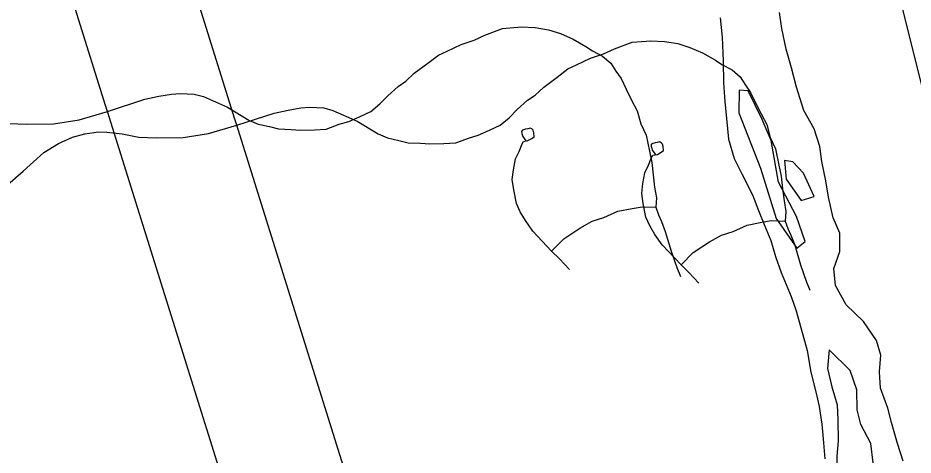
# Model space of a CAD drawing. Extents: x -38.2 to 41.9, y -4 to 24.9.
# Drawn here: x 4.6 to 5.198, y 15.509 to 15.801 of the extents above; entities that cross this region are included whole.
import ezdxf

# ---------------------------------------------------------------- set-up
doc = ezdxf.new("R2010")
doc.units = 0
for name, color, linetype in [('GM_X_City_Street', 7, 'Continuous'), ('GM_X_Interchange_Ramps', 7, 'Continuous'), ('GM_X_Interstate_Location', 7, 'Continuous'), ('GM_X_Major_River', 7, 'Continuous'), ('GM_X_State_Route', 7, 'Continuous')]:
    doc.layers.add(name, color=color, linetype=linetype)

msp = doc.modelspace()

# ---------------------------------------------------------------- linework, layer by layer
at = {"layer": 'GM_X_City_Street'}
for points in [[(4.66, 15.73897), (4.68494, 15.74708), (4.69436, 15.74907), (4.70285, 15.75044), (4.70871, 15.75096), (4.71807, 15.75048), (4.72422, 15.74886), (4.74035, 15.74174), (4.75449, 15.73314), (4.76076, 15.73047), (4.76828, 15.72881), (4.77446, 15.72727), (4.78283, 15.72697), (4.78911, 15.72654), (4.79838, 15.72666), (4.8063, 15.72708), (4.81495, 15.73035), (4.82125, 15.73218), (4.82893, 15.73558), (4.83605, 15.73895), (4.84209, 15.74394), (4.84735, 15.74946), (4.85424, 15.75562), (4.85946, 15.75908), (4.8651, 15.76443), (4.87405, 15.77108), (4.88119, 15.77651), (4.88703, 15.77925), (4.89635, 15.78367), (4.90502, 15.78656), (4.91233, 15.78995), (4.92411, 15.79431), (4.93672, 15.79535), (4.94584, 15.7949), (4.95467, 15.7935), (4.96283, 15.79093), (4.97126, 15.78726), (4.97981, 15.78229), (4.9842, 15.77953), (4.99092, 15.77595), (4.99641, 15.77119), (4.99987, 15.76576), (5.00329, 15.76089), (5.0067, 15.75378), (5.01031, 15.74648), (5.01408, 15.73939), (5.01648, 15.73072), (5.01993, 15.72305), (5.0223, 15.71232), (5.02383, 15.70491), (5.02468, 15.69654), (5.02571, 15.68836), (5.02683, 15.68131), (5.02639, 15.67493), (5.02831, 15.66998), (5.03018, 15.6654), (5.03279, 15.6588), (5.03667, 15.64572), (5.04057, 15.6347), (5.04295, 15.62866)], [(4.59449, 15.7309), (4.6062, 15.73044), (4.62408, 15.73075), (4.64119, 15.73337), (4.66, 15.73897)], [(4.9687, 15.63333), (4.96207, 15.64046), (4.95687, 15.64567), (4.94431, 15.65899), (4.93939, 15.66602), (4.9359, 15.67183), (4.93337, 15.67749), (4.93152, 15.68656), (4.93059, 15.69343), (4.9314, 15.70002), (4.93272, 15.70721), (4.93516, 15.7122), (4.93722, 15.71736), (4.93804, 15.7189), (4.94103, 15.71943), (4.94357, 15.72088), (4.94518, 15.72208), (4.94497, 15.72469), (4.94447, 15.72634), (4.94363, 15.72724), (4.94246, 15.72774), (4.94098, 15.72728), (4.93947, 15.72721), (4.93744, 15.72654), (4.93675, 15.72557), (4.93705, 15.72427), (4.93759, 15.72224), (4.93971, 15.71936)], [(4.95687, 15.64567), (4.96498, 15.65391), (4.97578, 15.66103), (4.98395, 15.66557), (4.99171, 15.66804), (5.00103, 15.67228), (5.01073, 15.6741), (5.01728, 15.67519), (5.02639, 15.67493)]]:
    msp.add_lwpolyline(points, dxfattribs=at)
at = {"layer": 'GM_X_Interchange_Ramps'}
msp.add_lwpolyline([(4.84959, 15.39878), (4.83437, 15.4491), (4.74647, 15.72978), (4.74525, 15.73369), (4.5563, 16.33706)], dxfattribs=at)
at = {"layer": 'GM_X_Interstate_Location'}
for points in [[(4.74647, 15.72978), (4.77141, 15.73789), (4.78084, 15.73988), (4.78932, 15.74125), (4.79519, 15.74177), (4.80455, 15.74129), (4.81069, 15.73968), (4.82683, 15.73255), (4.84097, 15.72395), (4.84724, 15.72128), (4.85476, 15.71962), (4.86094, 15.71808), (4.86931, 15.71778), (4.87559, 15.71735), (4.88486, 15.71747), (4.89278, 15.71789), (4.90142, 15.72116), (4.90773, 15.72299), (4.91541, 15.72639), (4.92253, 15.72976), (4.92857, 15.73475), (4.93382, 15.74027), (4.94072, 15.74643), (4.94594, 15.7499), (4.95158, 15.75524), (4.96052, 15.76189), (4.96767, 15.76732), (4.97351, 15.77006), (4.98282, 15.77448), (4.9915, 15.77737), (4.99881, 15.78076), (5.01059, 15.78512), (5.02319, 15.78616), (5.03232, 15.78571), (5.04115, 15.78431), (5.04931, 15.78174), (5.05774, 15.77807), (5.06629, 15.7731), (5.07067, 15.77034), (5.0774, 15.76677), (5.08289, 15.76201), (5.08635, 15.75658), (5.08977, 15.7517), (5.09317, 15.74459), (5.09678, 15.73729), (5.10056, 15.7302), (5.10296, 15.72153), (5.10641, 15.71386), (5.10878, 15.70313), (5.1103, 15.69572), (5.11116, 15.68735), (5.11219, 15.67917), (5.11331, 15.67212), (5.11287, 15.66574), (5.11478, 15.66079), (5.11666, 15.65621), (5.11926, 15.64961), (5.12315, 15.63653), (5.12705, 15.62552), (5.12942, 15.61947)], [(4.58786, 15.68549), (4.60374, 15.69906), (4.61746, 15.71154), (4.62732, 15.71755), (4.63673, 15.72172), (4.64489, 15.72403), (4.65414, 15.72542), (4.65969, 15.72511), (4.66987, 15.72403), (4.68096, 15.72172), (4.69268, 15.72125), (4.71056, 15.72156), (4.72767, 15.72418), (4.74647, 15.72978)], [(5.05518, 15.62414), (5.04855, 15.63128), (5.04335, 15.63648), (5.03079, 15.6498), (5.02587, 15.65683), (5.02238, 15.66264), (5.01985, 15.6683), (5.01799, 15.67737), (5.01707, 15.68424), (5.01788, 15.69083), (5.0192, 15.69802), (5.02164, 15.70301), (5.0237, 15.70817), (5.02452, 15.70971), (5.02751, 15.71025), (5.03005, 15.71169), (5.03166, 15.71289), (5.03145, 15.7155), (5.03094, 15.71716), (5.03011, 15.71805), (5.02894, 15.71855), (5.02746, 15.71809), (5.02595, 15.71802), (5.02392, 15.71735), (5.02323, 15.71638), (5.02352, 15.71508), (5.02406, 15.71305), (5.02619, 15.71017)], [(5.04335, 15.63648), (5.05146, 15.64472), (5.06226, 15.65184), (5.07042, 15.65639), (5.07819, 15.65885), (5.08751, 15.66309), (5.09721, 15.66491), (5.10376, 15.666), (5.11287, 15.66574)]]:
    msp.add_lwpolyline(points, dxfattribs=at)
at = {"layer": 'GM_X_Major_River'}
for points in [[(5.19171, 15.50531), (5.18803, 15.51712), (5.18399, 15.53121), (5.18143, 15.54073), (5.17662, 15.55406), (5.17597, 15.56508), (5.17682, 15.57609), (5.17389, 15.58599), (5.16528, 15.5986), (5.15363, 15.60971), (5.14655, 15.62269), (5.14552, 15.63409), (5.14942, 15.64545), (5.14953, 15.6576), (5.14508, 15.6679), (5.14179, 15.6816), (5.14, 15.69263), (5.13747, 15.70556), (5.13604, 15.71545), (5.13236, 15.72726), (5.12527, 15.73947), (5.12049, 15.75509), (5.1172, 15.76803), (5.11352, 15.78059), (5.11062, 15.7943), (5.1092, 15.80494)], [(5.06937, 15.80148), (5.07076, 15.78856), (5.07138, 15.7726), (5.07162, 15.75816), (5.07264, 15.74562), (5.07367, 15.73422), (5.07506, 15.72053), (5.07873, 15.70758), (5.08394, 15.69729), (5.09102, 15.68317), (5.09509, 15.67288), (5.09879, 15.66335), (5.10324, 15.65268), (5.10655, 15.64202), (5.11025, 15.63135), (5.11692, 15.61534), (5.12024, 15.60582), (5.12758, 15.57917), (5.1301, 15.56471), (5.13339, 15.55177), (5.13557, 15.54188), (5.13736, 15.53009), (5.1384, 15.5202), (5.13942, 15.5069)], [(5.08219, 15.75313), (5.08204, 15.73794), (5.09649, 15.70098), (5.10679, 15.66746), (5.12063, 15.6476), (5.12636, 15.6521), (5.12045, 15.66887)], [(5.12045, 15.66887), (5.10853, 15.69176), (5.10348, 15.71953), (5.09755, 15.73363), (5.08825, 15.7527), (5.08219, 15.75313)], [(5.11246, 15.70616), (5.11348, 15.69362), (5.12358, 15.67948), (5.13232, 15.68206)], [(5.13232, 15.68206), (5.12526, 15.69769), (5.11813, 15.70535), (5.11246, 15.70616)], [(5.14237, 15.5798), (5.14111, 15.56728), (5.14403, 15.5551), (5.14771, 15.54291), (5.148, 15.53304), (5.14825, 15.51898), (5.14739, 15.50873), (5.14728, 15.4962), (5.14754, 15.48366), (5.14859, 15.47416), (5.15189, 15.46235), (5.15744, 15.44787), (5.16, 15.43798), (5.16443, 15.42426), (5.16772, 15.41208), (5.17875, 15.41579), (5.18303, 15.42715), (5.18579, 15.4389)], [(5.18579, 15.4389), (5.18431, 15.44309), (5.18102, 15.45565), (5.17734, 15.46821), (5.17517, 15.47887), (5.17338, 15.49066), (5.17161, 15.50435), (5.17022, 15.51727), (5.16351, 15.52987), (5.16095, 15.53976), (5.16069, 15.55306), (5.15626, 15.56601), (5.14237, 15.5798)]]:
    msp.add_lwpolyline(points, dxfattribs=at)
at = {"layer": 'GM_X_State_Route'}
for points in [[(4.76311, 15.40797), (4.74789, 15.45829), (4.66, 15.73897), (4.65877, 15.74288), (4.46983, 16.34625)], [(5.24679, 14.20926), (5.24917, 14.22297), (5.26071, 14.2765), (5.26264, 14.29288), (5.26791, 14.3275), (5.27004, 14.3365), (5.27866, 14.37283), (5.28754, 14.40376), (5.30574, 14.4561), (5.31834, 14.51447), (5.32832, 14.62767), (5.33073, 14.65509), (5.34547, 14.82226), (5.34554, 14.82306), (5.35057, 15.05307), (5.34818, 15.08247), (5.34391, 15.10994), (5.32236, 15.20524), (5.31003, 15.28967), (5.29596, 15.38606), (5.25657, 15.51443), (5.23538, 15.60106), (5.21536, 15.71181), (5.17316, 15.88061)]]:
    msp.add_lwpolyline(points, dxfattribs=at)

doc.saveas('drawing.dxf')
